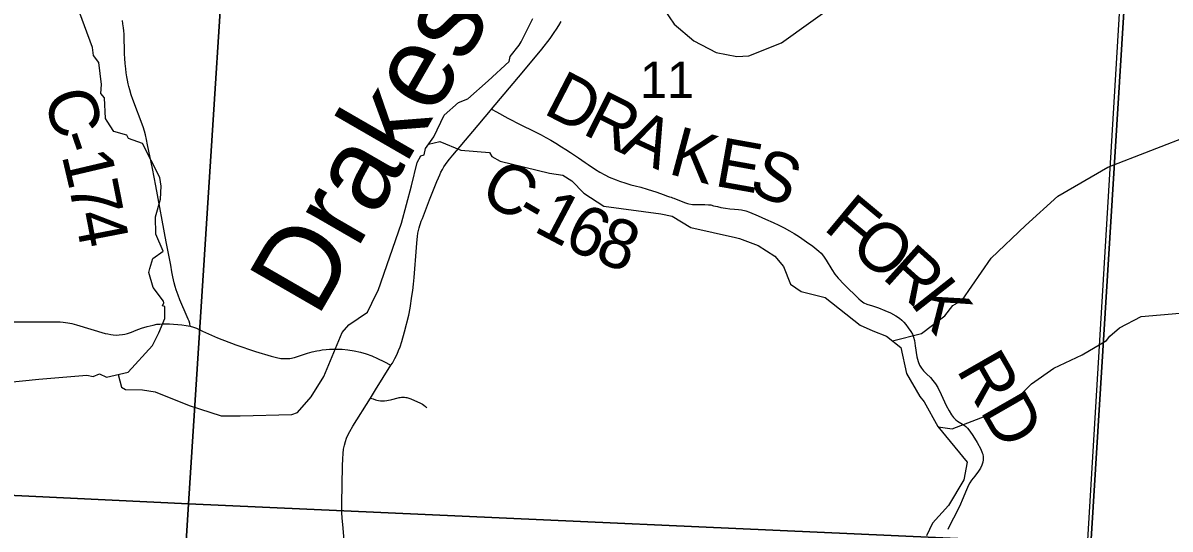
# Model space of a CAD drawing. Extents: x 396.2 to 468.4, y 232.6 to 279.1.
# Drawn here: x 419.072 to 420.393, y 268.256 to 268.838 of the extents above; entities that cross this region are included whole.
import ezdxf

# ---------------------------------------------------------------- set-up
doc = ezdxf.new("R2010")
doc.units = 0
for name, color, linetype in [('Default', 7, 'Continuous'), ('GM_X_County_Road', 7, 'Continuous'), ('GM_X_County_Road_Text', 7, 'Continuous'), ('GM_X_Minor_River', 7, 'Continuous'), ('GM_X_Minor_River_Text', 7, 'Continuous'), ('GM_X_Section', 7, 'Continuous'), ('GM_X_Section_Text', 7, 'Continuous'), ('GM_X_State_Route', 7, 'Continuous'), ('GM_X_Township', 7, 'Continuous'), ('GM_X_Township_Road', 7, 'Continuous')]:
    doc.layers.add(name, color=color, linetype=linetype)

msp = doc.modelspace()

# ---------------------------------------------------------------- linework, layer by layer
at = {"layer": 'Default'}
msp.add_lwpolyline([(420.2123, 266.9119), (420.2338, 267.1948), (420.2606, 267.6286), (420.2856, 268.0323), (420.3428, 268.9835), (420.3622, 269.2965), (420.3987, 269.8696)], dxfattribs=at)
at = {"layer": 'GM_X_County_Road'}
for points in [[(419.2647, 268.4892), (419.264, 268.4921), (419.2632, 268.4949), (419.2624, 268.4971), (419.2612, 268.4999), (419.2527, 268.5194), (419.2506, 268.5247), (419.2485, 268.5309), (419.2473, 268.5349), (419.246, 268.5392), (419.2445, 268.5458), (419.2434, 268.5519), (419.2421, 268.5593), (419.2368, 268.5861), (419.2251, 268.6507), (419.221, 268.6709), (419.2156, 268.698), (419.2144, 268.704), (419.213, 268.7096), (419.2118, 268.7138), (419.2103, 268.7186), (419.1986, 268.7502), (419.1967, 268.7555), (419.1949, 268.7612), (419.1938, 268.7651), (419.193, 268.7684), (419.1922, 268.7724), (419.1915, 268.7764), (419.1908, 268.781), (419.1903, 268.7854), (419.1897, 268.7916), (419.1893, 268.7974), (419.1891, 268.8027), (419.1884, 268.8253), (419.1881, 268.8291), (419.1878, 268.8327), (419.1872, 268.8373), (419.1865, 268.8411)], [(419.6116, 268.7389), (419.6172, 268.7359), (419.6304, 268.7287), (419.6453, 268.721), (419.6604, 268.7136), (419.6687, 268.7095), (419.674, 268.7065), (419.6799, 268.7032), (419.6856, 268.6998), (419.6922, 268.6957), (419.6971, 268.6926), (419.7025, 268.6892), (419.7116, 268.6831), (419.7193, 268.6777), (419.7227, 268.6754), (419.7311, 268.6696), (419.7362, 268.6665), (419.742, 268.6633), (419.7469, 268.6609), (419.7549, 268.6575), (419.759, 268.656), (419.7661, 268.6538), (419.772, 268.6521), (419.7768, 268.6508), (419.7833, 268.6491), (419.7909, 268.6469), (419.8018, 268.6433), (419.8092, 268.6407), (419.8143, 268.6389), (419.8165, 268.6381), (419.8182, 268.6376), (419.8198, 268.6369), (419.8215, 268.6364), (419.8336, 268.6315), (419.8371, 268.6304), (419.8388, 268.63), (419.843, 268.6293), (419.8473, 268.6291), (419.8572, 268.6292), (419.8615, 268.629), (419.864, 268.6287), (419.867, 268.6279), (419.8718, 268.6268), (419.8755, 268.6258), (419.8808, 268.625), (419.8859, 268.6244), (419.8915, 268.624), (419.8958, 268.6236), (419.8995, 268.6232), (419.9043, 268.622), (419.9084, 268.6205), (419.9186, 268.6161), (419.9272, 268.6124), (419.9357, 268.6086), (419.9424, 268.6054), (419.9485, 268.6023), (419.9545, 268.5991), (419.9599, 268.596), (419.9661, 268.5919), (419.9741, 268.5861), (419.9814, 268.5813), (419.9863, 268.5776), (419.9886, 268.5757), (419.9912, 268.5731), (419.9939, 268.5697), (419.997, 268.565), (420.0033, 268.5543), (420.0068, 268.5492), (420.0108, 268.5445), (420.0177, 268.5373), (420.0344, 268.5206), (420.0373, 268.5182), (420.0404, 268.5162), (420.0437, 268.5146), (420.0502, 268.5125), (420.0573, 268.5101), (420.0643, 268.5074), (420.071, 268.5044), (420.0771, 268.5011), (420.0812, 268.4984), (420.0841, 268.4961), (420.0864, 268.4939), (420.0886, 268.491), (420.0914, 268.4872), (420.0943, 268.4831), (420.0961, 268.4799), (420.0974, 268.4764), (420.0984, 268.4728), (420.0995, 268.4667), (420.1014, 268.4538), (420.1027, 268.4484), (420.1043, 268.4443), (420.1066, 268.4407), (420.1089, 268.4378), (420.1124, 268.4343), (420.1169, 268.4299), (420.1198, 268.4267), (420.1227, 268.4227), (420.1253, 268.4184), (420.1291, 268.4106), (420.1351, 268.3977), (420.1384, 268.3917), (420.1413, 268.387), (420.1436, 268.384), (420.1463, 268.3814), (420.1482, 268.3799), (420.1518, 268.3775), (420.1556, 268.3753), (420.1575, 268.3738), (420.1597, 268.3716), (420.1624, 268.3683), (420.1659, 268.3631), (420.1707, 268.3552), (420.1749, 268.3475), (420.1766, 268.3435), (420.1772, 268.3418), (420.1778, 268.3388), (420.1777, 268.3351), (420.1772, 268.3327), (420.176, 268.3292), (420.1744, 268.3258), (420.1721, 268.3221), (420.1679, 268.3166), (420.1642, 268.3117), (420.1622, 268.3086), (420.1608, 268.3059), (420.1584, 268.3008), (420.1535, 268.2887), (420.1515, 268.2842), (420.147, 268.2746), (420.1402, 268.2614), (420.1371, 268.2552)], [(419.0566, 268.4941), (419.106, 268.4943), (419.1108, 268.4943), (419.1148, 268.4941), (419.1184, 268.4938), (419.1235, 268.4931), (419.1283, 268.4922), (419.1336, 268.4908), (419.1667, 268.4809), (419.1697, 268.4802), (419.173, 268.4796), (419.1759, 268.4792), (419.1792, 268.4789), (419.1826, 268.479), (419.1867, 268.4794), (419.1895, 268.4799), (419.1923, 268.4806), (419.1971, 268.4823), (419.2025, 268.4844), (419.2085, 268.4867), (419.2152, 268.4888), (419.222, 268.4905), (419.2263, 268.4913), (419.2296, 268.4916), (419.2329, 268.4918), (419.2361, 268.4919), (419.2406, 268.4918), (419.2454, 268.4915), (419.2503, 268.4912), (419.255, 268.4907), (419.2601, 268.49), (419.2647, 268.4892), (419.2684, 268.488), (419.2718, 268.4867), (419.2748, 268.4854), (419.2787, 268.4836), (419.296, 268.4757), (419.3172, 268.4676), (419.3396, 268.46), (419.3578, 268.4546), (419.364, 268.453), (419.3691, 268.4521), (419.3743, 268.4518), (419.3792, 268.452), (419.3848, 268.4532), (419.3914, 268.4553), (419.3995, 268.4579), (419.4049, 268.4595), (419.4102, 268.4607), (419.4135, 268.4613), (419.4167, 268.4618), (419.4212, 268.4623), (419.4248, 268.4626), (419.4287, 268.4627), (419.4327, 268.4626), (419.4394, 268.4625), (419.4462, 268.4619), (419.4535, 268.4607), (419.4607, 268.4592), (419.4672, 268.4573), (419.4736, 268.455), (419.4804, 268.452), (419.4875, 268.4484), (419.4957, 268.4441)]]:
    msp.add_lwpolyline(points, dxfattribs=at)
at = {"layer": 'GM_X_Minor_River'}
for points in [[(419.6805, 268.897), (419.7121, 268.8968), (419.7508, 268.9122), (419.7606, 268.91), (419.7816, 268.8964), (419.8218, 268.837), (419.8443, 268.8178), (419.8702, 268.8042), (419.8941, 268.7998), (419.9078, 268.8006), (419.9453, 268.8153), (420.0439, 268.8864), (420.1174, 268.9141)], [(419.0296, 268.422), (419.0901, 268.4282), (419.1456, 268.4326), (419.1528, 268.4311), (419.16, 268.4341), (419.1683, 268.4303), (419.1933, 268.4361), (419.2212, 268.4669), (419.2284, 268.4814), (419.2352, 268.4981), (419.2355, 268.5118), (419.2325, 268.5126), (419.2344, 268.516), (419.234, 268.5179), (419.2219, 268.5338), (419.217, 268.5509), (419.2181, 268.5555), (419.2215, 268.5669), (419.2336, 268.5757), (419.2249, 268.595), (419.2245, 268.6152), (419.2305, 268.6353), (419.2313, 268.6505), (419.2297, 268.6604), (419.2097, 268.6995), (419.1934, 268.7052), (419.1915, 268.7093), (419.1768, 268.7135), (419.1688, 268.7253), (419.1669, 268.7283), (419.1658, 268.7522), (419.1616, 268.7572), (419.1623, 268.7674), (419.1593, 268.7929), (419.1532, 268.8008), (419.1521, 268.81), (419.1335, 268.8601)], [(419.1817, 268.4334), (419.1853, 268.419), (419.1899, 268.4163), (419.2095, 268.416), (419.2243, 268.4137), (419.2632, 268.3979), (419.3003, 268.3858), (419.3222, 268.3858), (419.3816, 268.3875), (419.388, 268.3898), (419.4039, 268.4077), (419.4186, 268.4313), (419.4397, 268.4819), (419.4472, 268.4906), (419.4688, 268.5051), (419.4786, 268.5261), (419.4812, 268.5302), (419.508, 268.6078), (419.5193, 268.6508), (419.5261, 268.6778), (419.5302, 268.6854), (419.534, 268.6866), (419.5355, 268.6938), (419.5453, 268.7071), (419.557, 268.7322), (419.5737, 268.7467), (419.5842, 268.7509), (419.6077, 268.7715), (419.6318, 268.794), (419.633, 268.7997), (419.6435, 268.8126), (419.6458, 268.8164), (419.659, 268.8434)], [(420.0734, 268.4721), (420.1067, 268.4808), (420.1335, 268.5011), (420.1426, 268.5129), (420.1535, 268.519), (420.187, 268.5674), (420.2263, 268.6052), (420.2636, 268.6388), (420.3211, 268.6721), (420.4203, 268.7106), (420.4586, 268.7226), (420.4942, 268.7281)], [(419.5388, 268.6989), (419.5519, 268.7018), (419.5762, 268.6919), (419.6094, 268.6893), (419.6119, 268.6847), (419.6215, 268.679), (419.6784, 268.6655)], [(419.6784, 268.6655), (419.6936, 268.6631), (419.704, 268.6567), (419.7179, 268.6422), (419.7409, 268.6274), (419.8064, 268.6185), (419.8196, 268.6158), (419.8411, 268.6029), (419.8925, 268.5914), (419.897, 268.5901), (419.9187, 268.5822), (419.9376, 268.5698), (419.9478, 268.5577), (419.9559, 268.5374), (419.9681, 268.529), (419.9959, 268.522), (420.0361, 268.4904), (420.0507, 268.4838), (420.0664, 268.4776), (420.083, 268.4646), (420.0893, 268.4348), (420.1047, 268.4081), (420.1098, 268.4022), (420.1256, 268.3736), (420.1591, 268.3327), (420.1555, 268.3123), (420.1379, 268.2828), (420.1192, 268.2622), (420.1123, 268.2476)], [(420.1258, 268.3733), (420.1421, 268.3708), (420.198, 268.3926), (420.2235, 268.4126), (420.2333, 268.4229), (420.2592, 268.4407), (420.2917, 268.456), (420.3195, 268.4726), (420.3234, 268.4778), (420.3347, 268.4873), (420.3596, 268.5002), (420.404, 268.5041)]]:
    msp.add_lwpolyline(points, dxfattribs=at)
at = {"layer": 'GM_X_Section'}
for points in [[(418.2741, 269.3589), (419.3283, 269.3066), (419.2626, 268.2846), (418.2149, 268.335)], [(419.3283, 269.3066), (420.3647, 269.2542), (420.3017, 268.2379), (419.2626, 268.2846)], [(420.3647, 269.2542), (421.4251, 269.2153), (421.3567, 268.1769), (420.3017, 268.2379)], [(418.2149, 268.335), (419.2626, 268.2846), (419.2367, 267.8657), (419.2116, 267.4443), (419.2039, 267.286), (418.604, 267.3144), (418.1567, 267.3407), (418.1569, 267.3442), (418.1664, 267.5229), (418.1893, 267.9363)], [(419.2626, 268.2846), (420.3017, 268.2379), (420.2746, 267.8175), (419.2367, 267.8657)]]:
    msp.add_lwpolyline(points, close=True, dxfattribs=at)
at = {"layer": 'GM_X_State_Route'}
msp.add_lwpolyline([(419.4418, 268.2425), (419.4406, 268.2564), (419.4395, 268.2685), (419.4392, 268.2743), (419.4391, 268.2794), (419.4391, 268.2848), (419.44, 268.3283), (419.4403, 268.3363), (419.4407, 268.3426), (419.4412, 268.3474), (419.4421, 268.3522), (419.4433, 268.3565), (419.4447, 268.3603), (419.4461, 268.3638), (419.4483, 268.368), (419.4519, 268.374), (419.4722, 268.4064), (419.478, 268.4158), (419.4957, 268.4441), (419.4974, 268.4467), (419.5002, 268.4518), (419.5028, 268.457), (419.5046, 268.4612), (419.5062, 268.4654), (419.5082, 268.4715), (419.5115, 268.4827), (419.5162, 268.502), (419.5178, 268.51), (419.5199, 268.5236), (419.5208, 268.5303), (419.5217, 268.5377), (419.5225, 268.5452), (419.5251, 268.5798), (419.5254, 268.5846), (419.5258, 268.5889), (419.5262, 268.5923), (419.5268, 268.5962), (419.5275, 268.5995), (419.5282, 268.6023), (419.5289, 268.6049), (419.5298, 268.6075), (419.5307, 268.6099), (419.5319, 268.6132), (419.5403, 268.6347), (419.5487, 268.6559), (419.5504, 268.6601), (419.5519, 268.6636), (419.5533, 268.6665), (419.555, 268.6697), (419.5566, 268.6726), (419.5584, 268.6755), (419.5604, 268.6781), (419.5631, 268.6815), (419.565, 268.6836), (419.5669, 268.6859), (419.59, 268.7132), (419.6104, 268.7375), (419.6116, 268.7389), (419.6468, 268.781), (419.6694, 268.808), (419.679, 268.8205), (419.6836, 268.8272), (419.6863, 268.8311), (419.6889, 268.8354), (419.6916, 268.8401)], dxfattribs=at)
at = {"layer": 'GM_X_Township'}
msp.add_lwpolyline([(420.475, 265.2412), (420.298, 265.2112), (420.2361, 265.1835), (420.1871, 265.1228), (420.148, 265.152), (420.0978, 265.1538), (420.1046, 265.2594), (420.1706, 266.286), (420.2123, 266.9119), (420.2338, 267.1948), (420.2606, 267.6286), (420.2856, 268.0323), (420.3428, 268.9835), (420.3622, 269.2965), (420.3987, 269.8696)], dxfattribs=at)
at = {"layer": 'GM_X_Township_Road'}
msp.add_lwpolyline([(419.4722, 268.4064), (419.4752, 268.4053), (419.4779, 268.4044), (419.4796, 268.4038), (419.4815, 268.4034), (419.4837, 268.4032), (419.4859, 268.4032), (419.4883, 268.4032), (419.4909, 268.4035), (419.4931, 268.4039), (419.4951, 268.4043), (419.4968, 268.4048), (419.5041, 268.4068), (419.5052, 268.407), (419.5064, 268.4072), (419.5077, 268.4074), (419.5089, 268.4074), (419.5102, 268.4074), (419.5115, 268.4073), (419.5127, 268.4072), (419.5139, 268.4069), (419.5152, 268.4066), (419.5163, 268.4063), (419.5174, 268.4059), (419.5187, 268.4053), (419.5297, 268.4006), (419.5319, 268.3994), (419.5337, 268.3983), (419.5355, 268.3968), (419.5372, 268.3953)], dxfattribs=at)

# ---------------------------------------------------------------- texts
at = {"layer": 'GM_X_County_Road_Text'}
for s, height, rotation, p in [('D', 0.0568, 332.6448, (419.6696, 268.7348)), ('C', 0.0568, 285.9744, (419.0956, 268.7544)), ('R', 0.0568, 333.3021, (419.7146, 268.7115)), ('A', 0.0568, 335.2103, (419.7582, 268.6896)), ('K', 0.0568, 345.0795, (419.8136, 268.665)), ('-', 0.0568, 288.6765, (419.1094, 268.7068)), ('E', 0.0568, 349.8639, (419.867, 268.651)), ('1', 0.0568, 283.2417, (419.1164, 268.686)), ('S', 0.0568, 337.7336, (419.9058, 268.6445)), ('C', 0.0568, 328.6259, (419.5951, 268.6372)), ('7', 0.0568, 281.139, (419.1243, 268.6525)), ('1', 0.0568, 332.1583, (419.6584, 268.5993)), ('F', 0.0568, 320.2334, (419.9924, 268.6013)), ('-', 0.0568, 329.6337, (419.6359, 268.6124)), ('6', 0.0568, 335.1745, (419.6923, 268.5815)), ('4', 0.0568, 280.916, (419.1311, 268.6182)), ('8', 0.0568, 339.4981, (419.7284, 268.565)), ('O', 0.0568, 320.2299, (420.0219, 268.5768)), ('R', 0.0568, 318.0746, (420.0599, 268.5452)), ('K', 0.0568, 308.2394, (420.0928, 268.5159)), ('RD', 0.05682, 299.8686, (420.1461, 268.4392))]:
    msp.add_text(s, height=height, rotation=rotation, dxfattribs=at).set_placement(p)
at = {"layer": 'GM_X_Minor_River_Text'}
msp.add_text('Drakes', height=0.09469, rotation=59.9948, dxfattribs=at).set_placement((419.4108, 268.4978))
at = {"layer": 'GM_X_Section_Text'}
msp.add_text('11', height=0.04186, rotation=0, dxfattribs=at).set_placement((419.7825, 268.7519))

doc.saveas('drawing.dxf')
